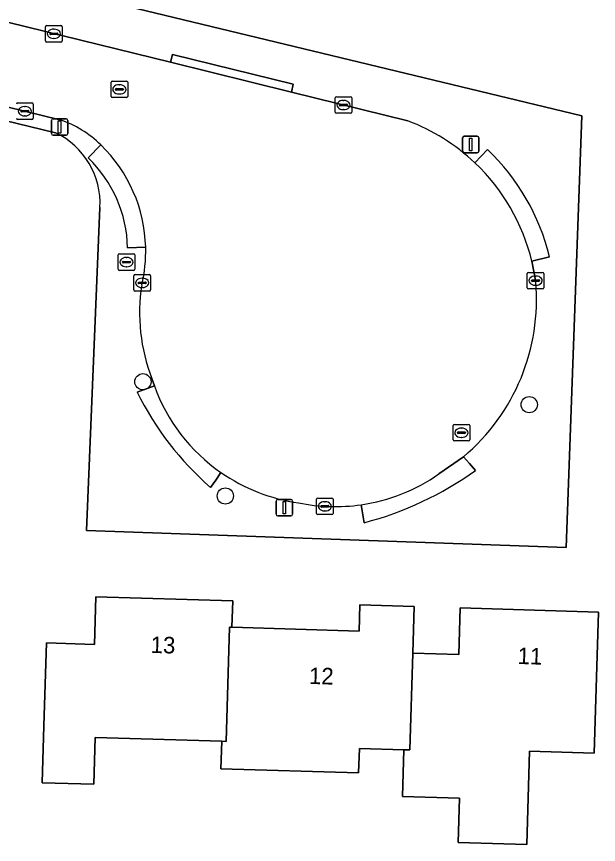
# Model space of a CAD drawing. Extents: x 160732 to 162107, y 387428 to 388479.
# Drawn here: x 161843.45 to 161878.58, y 387858 to 387907.95 of the extents above; entities that cross this region are included whole.
import ezdxf

# ---------------------------------------------------------------- set-up
doc = ezdxf.new("R2010")
doc.units = 0
for name, color, linetype in [('IMGEO_Boom', 7, 'Continuous'), ('IMGEO_Brandkraan', 7, 'Continuous'), ('IMGEO_Erf', 7, 'Continuous'), ('IMGEO_Kolk', 7, 'Continuous'), ('IMGEO_Lichtmast', 7, 'Continuous'), ('IMGEO_Pand', 7, 'Continuous'), ('IMGEO_Pand_nummerreeks', 7, 'Continuous'), ('IMGEO_Rijbaan_lokaal_open', 7, 'Continuous'), ('IMGEO_Rioolput', 7, 'Continuous'), ('IMGEO_Voetpad_open', 7, 'Continuous')]:
    doc.layers.add(name, color=color, linetype=linetype)

msp = doc.modelspace()

# ---------------------------------------------------------------- linework, layer by layer
at = {"layer": 'IMGEO_Boom'}
for centre in [(161851.078, 387885.917), (161874.406, 387884.536), (161856.055, 387879.026)]:
    msp.add_circle(centre, 0.489, dxfattribs=at)
at = {"layer": 'IMGEO_Brandkraan'}
for p, q in [((161849.589, 387892.714), (161849.589, 387893.566)), ((161849.664, 387893.64), (161850.516, 387893.64)), ((161850.077, 387893.42), (161850.102, 387893.42)), ((161850.59, 387893.566), (161850.59, 387892.714)), ((161849.848, 387893.134), (161849.848, 387893.146)), ((161850.286, 387893.097), (161849.888, 387893.097)), ((161849.891, 387893.183), (161850.289, 387893.183)), ((161850.1, 387892.86), (161850.075, 387892.86)), ((161850.332, 387893.146), (161850.332, 387893.134)), ((161850.516, 387892.64), (161849.664, 387892.64))]:
    msp.add_line(p, q, dxfattribs=at)
for points in [[(161849.589, 387892.714), (161849.589, 387893.566)], [(161849.664, 387893.64), (161850.516, 387893.64)], [(161850.59, 387893.566), (161850.59, 387892.714)], [(161850.516, 387892.64), (161849.664, 387892.64)]]:
    msp.add_lwpolyline(points, dxfattribs=at)
for centre, radius, start, end in [((161849.666, 387893.564), 0.0765, 91.552, 178.448), ((161849.666, 387893.564), 0.0765, 91.552, 178.448), ((161850.514, 387893.564), 0.0765, 1.552, 88.448), ((161850.514, 387893.564), 0.0765, 1.552, 88.448), ((161849.666, 387892.716), 0.0765, 181.552, 268.448), ((161849.666, 387892.716), 0.0765, 181.552, 268.448), ((161849.888, 387893.143), 0.0403, 85.8775, 175.7526), ((161849.885, 387893.133), 0.0366, 178.938, 274.7102), ((161850.289, 387893.14), 0.043, 264.8664, 352.4533), ((161850.293, 387893.145), 0.0386, 1.7309, 96.639), ((161850.514, 387892.716), 0.0765, 271.552, 358.448), ((161850.514, 387892.716), 0.0765, 271.552, 358.448)]:
    msp.add_arc(centre, radius, start, end, dxfattribs=at)
for centre, major_axis, ratio, start_param, end_param in [((161850.076, 387893.14), (-0.387, 0.002), 0.722429, 4.712389, 7.853982), ((161850.101, 387893.14), (-0.39, 0.002), 0.717154, 1.570796, 4.712389)]:
    msp.add_ellipse(centre, major_axis=major_axis, ratio=ratio, start_param=start_param, end_param=end_param, dxfattribs=at)
at = {"layer": 'IMGEO_Erf'}
for points in [[(161788.051, 387923.676), (161793.58, 387922.326), (161795.815, 387921.666), (161877.584, 387901.955), (161876.631, 387875.915), (161847.67, 387876.935), (161848.486, 387896.439)], [(161845.81, 387900.941), (161819.496, 387907.33), (161819.198, 387899.666), (161818.081, 387869.544), (161816.814, 387869.58), (161813.14, 387869.806), (161813.437, 387875.994), (161813.727, 387882.012), (161814.016, 387888.03), (161814.305, 387894.048), (161814.762, 387894.029), (161815.01, 387900.231), (161814.354, 387900.259), (161814.597, 387906.336), (161817.748, 387906.221), (161817.799, 387907.519), (161814.277, 387908.382), (161814.327, 387908.585), (161792.675, 387913.72), (161790.013, 387914.349)]]:
    msp.add_lwpolyline(points, dxfattribs=at)
msp.add_lwpolyline([(161845.255, 387870.162), (161848.15, 387870.075), (161848.237, 387872.942), (161856.503, 387872.691), (161856.455, 387871.11), (161864.126, 387870.877), (161864.174, 387872.452), (161867.461, 387872.352), (161867.376, 387869.551), (161870.155, 387869.466), (161870.241, 387872.278), (161878.584, 387872.025), (161878.326, 387863.514), (161874.425, 387863.632), (161874.253, 387858.002), (161870.105, 387858.128), (161870.186, 387860.8), (161866.754, 387860.904), (161866.839, 387863.718), (161864.15, 387863.8), (161864.105, 387862.32), (161855.787, 387862.572), (161855.837, 387864.229), (161848.204, 387864.461), (161848.118, 387861.634), (161844.999, 387861.729), (161845.103, 387865.165)], close=True, dxfattribs=at)
msp.add_arc((161843.75, 387896.67), 4.741, 357.2029, 64.2518, dxfattribs=at)
at = {"layer": 'IMGEO_Kolk'}
for p, q in [((161845.202, 387906.485), (161845.202, 387907.337)), ((161845.277, 387907.411), (161846.129, 387907.411)), ((161846.203, 387907.337), (161846.203, 387906.485)), ((161845.461, 387906.905), (161845.461, 387906.917)), ((161845.899, 387906.868), (161845.501, 387906.868)), ((161845.504, 387906.954), (161845.902, 387906.954)), ((161845.69, 387907.191), (161845.715, 387907.191)), ((161845.945, 387906.917), (161845.945, 387906.905)), ((161846.129, 387906.411), (161845.277, 387906.411)), ((161845.713, 387906.631), (161845.688, 387906.631)), ((161843.523, 387902.741), (161844.375, 387902.741)), ((161862.687, 387902.188), (161862.687, 387903.04)), ((161862.762, 387903.114), (161863.614, 387903.114)), ((161863.175, 387902.894), (161863.2, 387902.894)), ((161863.688, 387903.04), (161863.688, 387902.188)), ((161843.707, 387902.235), (161843.707, 387902.247)), ((161843.75, 387902.284), (161844.148, 387902.284)), ((161843.936, 387902.521), (161843.961, 387902.521)), ((161844.191, 387902.247), (161844.191, 387902.235)), ((161844.449, 387902.667), (161844.449, 387901.815)), ((161862.946, 387902.608), (161862.946, 387902.62)), ((161863.384, 387902.571), (161862.986, 387902.571)), ((161862.989, 387902.657), (161863.387, 387902.657)), ((161863.198, 387902.334), (161863.173, 387902.334)), ((161863.43, 387902.62), (161863.43, 387902.608)), ((161844.375, 387901.741), (161843.523, 387901.741)), ((161844.145, 387902.198), (161843.747, 387902.198)), ((161843.959, 387901.961), (161843.934, 387901.961)), ((161863.614, 387902.114), (161862.762, 387902.114)), ((161850.536, 387891.455), (161850.536, 387892.307)), ((161850.611, 387892.381), (161851.463, 387892.381)), ((161851.537, 387892.307), (161851.537, 387891.455)), ((161874.286, 387891.592), (161874.286, 387892.444)), ((161874.361, 387892.518), (161875.213, 387892.518)), ((161874.774, 387892.298), (161874.799, 387892.298)), ((161875.287, 387892.444), (161875.287, 387891.592)), ((161850.795, 387891.875), (161850.795, 387891.887)), ((161851.233, 387891.838), (161850.835, 387891.838)), ((161850.838, 387891.924), (161851.236, 387891.924)), ((161851.024, 387892.161), (161851.049, 387892.161)), ((161851.279, 387891.887), (161851.279, 387891.875)), ((161874.545, 387892.012), (161874.545, 387892.024)), ((161874.983, 387891.975), (161874.585, 387891.975)), ((161874.588, 387892.061), (161874.986, 387892.061)), ((161874.797, 387891.738), (161874.772, 387891.738)), ((161875.029, 387892.024), (161875.029, 387892.012)), ((161851.463, 387891.381), (161850.611, 387891.381)), ((161851.047, 387891.601), (161851.022, 387891.601)), ((161875.213, 387891.518), (161874.361, 387891.518)), ((161861.561, 387877.976), (161861.561, 387878.828)), ((161861.636, 387878.902), (161862.488, 387878.902)), ((161862.562, 387878.828), (161862.562, 387877.976)), ((161861.82, 387878.396), (161861.82, 387878.408)), ((161862.258, 387878.359), (161861.86, 387878.359)), ((161861.863, 387878.445), (161862.261, 387878.445)), ((161862.049, 387878.682), (161862.074, 387878.682)), ((161862.304, 387878.408), (161862.304, 387878.396)), ((161862.488, 387877.902), (161861.636, 387877.902)), ((161862.072, 387878.122), (161862.047, 387878.122))]:
    msp.add_line(p, q, dxfattribs=at)
for points in [[(161845.202, 387906.485), (161845.202, 387907.337)], [(161845.277, 387907.411), (161846.129, 387907.411)], [(161846.203, 387907.337), (161846.203, 387906.485)], [(161846.129, 387906.411), (161845.277, 387906.411)], [(161843.523, 387902.741), (161844.375, 387902.741)], [(161862.687, 387902.188), (161862.687, 387903.04)], [(161862.762, 387903.114), (161863.614, 387903.114)], [(161863.688, 387903.04), (161863.688, 387902.188)], [(161844.449, 387902.667), (161844.449, 387901.815)], [(161844.375, 387901.741), (161843.523, 387901.741)], [(161863.614, 387902.114), (161862.762, 387902.114)], [(161850.536, 387891.455), (161850.536, 387892.307)], [(161850.611, 387892.381), (161851.463, 387892.381)], [(161851.537, 387892.307), (161851.537, 387891.455)], [(161874.286, 387891.592), (161874.286, 387892.444)], [(161874.361, 387892.518), (161875.213, 387892.518)], [(161875.287, 387892.444), (161875.287, 387891.592)], [(161851.463, 387891.381), (161850.611, 387891.381)], [(161875.213, 387891.518), (161874.361, 387891.518)], [(161861.561, 387877.976), (161861.561, 387878.828)], [(161861.636, 387878.902), (161862.488, 387878.902)], [(161862.562, 387878.828), (161862.562, 387877.976)], [(161862.488, 387877.902), (161861.636, 387877.902)]]:
    msp.add_lwpolyline(points, dxfattribs=at)
for centre, radius, start, end in [((161845.279, 387907.335), 0.0765, 91.552, 178.448), ((161845.279, 387907.335), 0.0765, 91.552, 178.448), ((161846.127, 387907.335), 0.0765, 1.552, 88.448), ((161846.127, 387907.335), 0.0765, 1.552, 88.448), ((161845.501, 387906.914), 0.0403, 85.8775, 175.7526), ((161845.498, 387906.904), 0.0366, 178.938, 274.7102), ((161845.902, 387906.911), 0.043, 264.8664, 352.4533), ((161845.906, 387906.916), 0.0386, 1.7309, 96.639), ((161845.279, 387906.487), 0.0765, 181.552, 268.448), ((161845.279, 387906.487), 0.0765, 181.552, 268.448), ((161846.127, 387906.487), 0.0765, 271.552, 358.448), ((161846.127, 387906.487), 0.0765, 271.552, 358.448), ((161843.525, 387902.665), 0.0765, 91.552, 178.448), ((161843.525, 387902.665), 0.0765, 91.552, 178.448), ((161844.373, 387902.665), 0.0765, 1.552, 88.448), ((161844.373, 387902.665), 0.0765, 1.552, 88.448), ((161862.764, 387903.038), 0.0765, 91.552, 178.448), ((161862.764, 387903.038), 0.0765, 91.552, 178.448), ((161863.612, 387903.038), 0.0765, 1.552, 88.448), ((161863.612, 387903.038), 0.0765, 1.552, 88.448), ((161843.747, 387902.244), 0.0403, 85.8775, 175.7526), ((161843.744, 387902.234), 0.0366, 178.938, 274.7102), ((161844.148, 387902.241), 0.043, 264.8664, 352.4533), ((161844.152, 387902.246), 0.0386, 1.7309, 96.639), ((161862.986, 387902.617), 0.0403, 85.8775, 175.7526), ((161862.983, 387902.607), 0.0366, 178.938, 274.7102), ((161863.387, 387902.614), 0.043, 264.8664, 352.4533), ((161863.391, 387902.619), 0.0386, 1.7309, 96.639), ((161843.525, 387901.817), 0.0765, 181.552, 268.448), ((161843.525, 387901.817), 0.0765, 181.552, 268.448), ((161844.373, 387901.817), 0.0765, 271.552, 358.448), ((161844.373, 387901.817), 0.0765, 271.552, 358.448), ((161862.764, 387902.19), 0.0765, 181.552, 268.448), ((161862.764, 387902.19), 0.0765, 181.552, 268.448), ((161863.612, 387902.19), 0.0765, 271.552, 358.448), ((161863.612, 387902.19), 0.0765, 271.552, 358.448), ((161850.613, 387892.305), 0.0765, 91.552, 178.448), ((161850.613, 387892.305), 0.0765, 91.552, 178.448), ((161851.461, 387892.305), 0.0765, 1.552, 88.448), ((161851.461, 387892.305), 0.0765, 1.552, 88.448), ((161874.363, 387892.442), 0.0765, 91.552, 178.448), ((161874.363, 387892.442), 0.0765, 91.552, 178.448), ((161875.211, 387892.442), 0.0765, 1.552, 88.448), ((161875.211, 387892.442), 0.0765, 1.552, 88.448), ((161850.835, 387891.884), 0.0403, 85.8775, 175.7526), ((161850.832, 387891.874), 0.0366, 178.938, 274.7102), ((161851.236, 387891.881), 0.043, 264.8664, 352.4533), ((161851.24, 387891.886), 0.0386, 1.7309, 96.639), ((161874.585, 387892.021), 0.0403, 85.8775, 175.7526), ((161874.582, 387892.011), 0.0366, 178.938, 274.7102), ((161874.986, 387892.018), 0.043, 264.8664, 352.4533), ((161874.99, 387892.023), 0.0386, 1.7309, 96.639), ((161850.613, 387891.457), 0.0765, 181.552, 268.448), ((161850.613, 387891.457), 0.0765, 181.552, 268.448), ((161851.461, 387891.457), 0.0765, 271.552, 358.448), ((161851.461, 387891.457), 0.0765, 271.552, 358.448), ((161874.363, 387891.594), 0.0765, 181.552, 268.448), ((161874.363, 387891.594), 0.0765, 181.552, 268.448), ((161875.211, 387891.594), 0.0765, 271.552, 358.448), ((161875.211, 387891.594), 0.0765, 271.552, 358.448), ((161861.638, 387878.826), 0.0765, 91.552, 178.448), ((161861.638, 387878.826), 0.0765, 91.552, 178.448), ((161862.486, 387878.826), 0.0765, 1.552, 88.448), ((161862.486, 387878.826), 0.0765, 1.552, 88.448), ((161861.86, 387878.405), 0.0403, 85.8775, 175.7526), ((161861.857, 387878.395), 0.0366, 178.938, 274.7102), ((161862.261, 387878.402), 0.043, 264.8664, 352.4533), ((161862.265, 387878.407), 0.0386, 1.7309, 96.639), ((161861.638, 387877.978), 0.0765, 181.552, 268.448), ((161861.638, 387877.978), 0.0765, 181.552, 268.448), ((161862.486, 387877.978), 0.0765, 271.552, 358.448), ((161862.486, 387877.978), 0.0765, 271.552, 358.448)]:
    msp.add_arc(centre, radius, start, end, dxfattribs=at)
for centre, major_axis, ratio, start_param, end_param in [((161845.689, 387906.911), (-0.387, 0.002), 0.722429, 4.712389, 7.853982), ((161845.714, 387906.911), (-0.39, 0.002), 0.717154, 1.570796, 4.712389), ((161863.174, 387902.614), (-0.387, 0.002), 0.722429, 4.712389, 7.853982), ((161863.199, 387902.614), (-0.39, 0.002), 0.717154, 1.570796, 4.712389), ((161843.935, 387902.241), (-0.387, 0.002), 0.722429, 4.712389, 7.853982), ((161843.96, 387902.241), (-0.39, 0.002), 0.717154, 1.570796, 4.712389), ((161874.773, 387892.018), (-0.387, 0.002), 0.722429, 4.712389, 7.853982), ((161874.798, 387892.018), (-0.39, 0.002), 0.717154, 1.570796, 4.712389), ((161851.023, 387891.881), (-0.387, 0.002), 0.722429, 4.712389, 7.853982), ((161851.048, 387891.881), (-0.39, 0.002), 0.717154, 1.570796, 4.712389), ((161862.048, 387878.402), (-0.387, 0.002), 0.722429, 4.712389, 7.853982), ((161862.073, 387878.402), (-0.39, 0.002), 0.717154, 1.570796, 4.712389)]:
    msp.add_ellipse(centre, major_axis=major_axis, ratio=ratio, start_param=start_param, end_param=end_param, dxfattribs=at)
at = {"layer": 'IMGEO_Lichtmast'}
for p, q in [((161845.65, 387901.788), (161846.44, 387901.788)), ((161846.44, 387901.788), (161845.65, 387901.788)), ((161845.55, 387900.888), (161845.55, 387901.688)), ((161845.55, 387901.688), (161845.55, 387900.888)), ((161846.54, 387901.688), (161846.54, 387900.888)), ((161846.54, 387900.888), (161846.54, 387901.688)), ((161846.44, 387900.788), (161845.65, 387900.788)), ((161845.65, 387900.788), (161846.44, 387900.788)), ((161870.476, 387900.732), (161871.266, 387900.732)), ((161871.266, 387900.732), (161870.476, 387900.732)), ((161870.376, 387899.832), (161870.376, 387900.632)), ((161870.376, 387900.632), (161870.376, 387899.832)), ((161871.366, 387900.632), (161871.366, 387899.832)), ((161871.366, 387899.832), (161871.366, 387900.632)), ((161871.266, 387899.732), (161870.476, 387899.732)), ((161870.476, 387899.732), (161871.266, 387899.732)), ((161859.224, 387878.822), (161860.014, 387878.822)), ((161860.014, 387878.822), (161859.224, 387878.822)), ((161859.124, 387877.922), (161859.124, 387878.722)), ((161859.124, 387878.722), (161859.124, 387877.922)), ((161860.114, 387878.722), (161860.114, 387877.922)), ((161860.114, 387877.922), (161860.114, 387878.722)), ((161860.014, 387877.822), (161859.224, 387877.822)), ((161859.224, 387877.822), (161860.014, 387877.822))]:
    msp.add_line(p, q, dxfattribs=at)
for points in [[(161845.97, 387901.663), (161846.12, 387901.663), (161846.12, 387900.913), (161845.97, 387900.913), (161845.97, 387901.663)], [(161870.796, 387900.607), (161870.946, 387900.607), (161870.946, 387899.857), (161870.796, 387899.857), (161870.796, 387900.607)], [(161859.544, 387878.697), (161859.694, 387878.697), (161859.694, 387877.947), (161859.544, 387877.947), (161859.544, 387878.697)]]:
    msp.add_lwpolyline(points, dxfattribs=at)
for centre, start, end in [((161845.65, 387901.688), 90, 180), ((161845.65, 387901.688), 90, 180), ((161846.44, 387901.688), 0, 90), ((161846.44, 387901.688), 360, 90), ((161845.65, 387900.888), 180, 270), ((161845.65, 387900.888), 180, 270), ((161846.44, 387900.888), 270, 0), ((161846.44, 387900.888), 270, 0), ((161870.476, 387900.632), 90, 180), ((161870.476, 387900.632), 90, 180), ((161871.266, 387900.632), 0, 90), ((161871.266, 387900.632), 360, 90), ((161870.476, 387899.832), 180, 270), ((161870.476, 387899.832), 180, 270), ((161871.266, 387899.832), 270, 0), ((161871.266, 387899.832), 270, 0), ((161859.224, 387878.722), 90, 180), ((161859.224, 387878.722), 90, 180), ((161860.014, 387878.722), 0, 90), ((161860.014, 387878.722), 360, 90), ((161859.224, 387877.922), 180, 270), ((161859.224, 387877.922), 180, 270), ((161860.014, 387877.922), 270, 0), ((161860.014, 387877.922), 270, 0)]:
    msp.add_arc(centre, 0.1, start, end, dxfattribs=at)
at = {"layer": 'IMGEO_Pand'}
for points in [[(161856.455, 387871.11), (161856.503, 387872.691), (161848.237, 387872.942), (161848.15, 387870.075), (161845.255, 387870.162), (161845.103, 387865.165), (161844.999, 387861.729), (161848.118, 387861.634), (161848.204, 387864.461), (161855.837, 387864.229), (161856.096, 387864.221), (161856.304, 387871.115)], [(161856.304, 387871.115), (161856.096, 387864.221), (161855.837, 387864.229), (161855.787, 387862.572), (161864.105, 387862.32), (161864.15, 387863.8), (161866.839, 387863.718), (161867.198, 387863.707), (161867.376, 387869.551), (161867.461, 387872.352), (161864.174, 387872.452), (161864.126, 387870.877), (161856.455, 387871.11)], [(161867.376, 387869.551), (161867.198, 387863.707), (161866.839, 387863.718), (161866.754, 387860.904), (161870.186, 387860.8), (161870.105, 387858.128), (161874.253, 387858.002), (161874.425, 387863.632), (161878.326, 387863.514), (161878.584, 387872.025), (161870.241, 387872.278), (161870.155, 387869.466)]]:
    msp.add_lwpolyline(points, close=True, dxfattribs=at)
at = {"layer": 'IMGEO_Rijbaan_lokaal_open'}
for points in [[(161867.079, 387901.659), (161860.044, 387903.395), (161852.745, 387905.196), (161837.46, 387908.968), (161830.253, 387910.746), (161817.561, 387913.878), (161810.716, 387915.566), (161794.958, 387919.422), (161793.475, 387919.759), (161787.933, 387921.205), (161786.733, 387916.058), (161814.541, 387909.45), (161818.063, 387908.587), (161846.062, 387901.727)], [(161874.795, 387891.953), (161874.561, 387893.194)], [(161851.619, 387886.108), (161851.769, 387885.665)], [(161868.948, 387880.354), (161870.441, 387881.395)]]:
    msp.add_lwpolyline(points, dxfattribs=at)
for centre, radius, start, end in [((161843.982, 387895.557), 6.511, 45.5766, 71.3737), ((161862.725, 387890.224), 12.236, 46.6532, 69.1554), ((161842.335, 387893.808), 8.914, 1.4495, 45.8852), ((161862.783, 387890.325), 12.123, 13.688, 46.5215), ((161842.245, 387893.817), 9.004, 346.8364, 1.372), ((161861.759, 387890.058), 10.882, 170.963, 201.2816), ((161862.462, 387890.862), 12.382, 310.1253, 5.0533), ((161861.983, 387889.37), 10.865, 199.936, 235.2637), ((161861.983, 387889.382), 10.875, 235.3035, 262.0374), ((161862.691, 387889.309), 10.924, 278.2556, 304.942), ((161862.692, 387889.32), 10.935, 258.3061, 278.2427)]:
    msp.add_arc(centre, radius, start, end, dxfattribs=at)
at = {"layer": 'IMGEO_Rioolput'}
for p, q in [((161849.157, 387903.133), (161849.157, 387903.985)), ((161849.232, 387904.059), (161850.084, 387904.059)), ((161849.645, 387903.839), (161849.67, 387903.839)), ((161850.158, 387903.985), (161850.158, 387903.133)), ((161849.416, 387903.553), (161849.416, 387903.565)), ((161849.854, 387903.516), (161849.456, 387903.516)), ((161849.459, 387903.602), (161849.857, 387903.602)), ((161849.668, 387903.279), (161849.643, 387903.279)), ((161849.9, 387903.565), (161849.9, 387903.553)), ((161850.084, 387903.059), (161849.232, 387903.059)), ((161869.809, 387882.418), (161869.809, 387883.27)), ((161869.884, 387883.344), (161870.736, 387883.344)), ((161870.81, 387883.27), (161870.81, 387882.418)), ((161870.068, 387882.838), (161870.068, 387882.85)), ((161870.506, 387882.801), (161870.108, 387882.801)), ((161870.111, 387882.887), (161870.509, 387882.887)), ((161870.297, 387883.124), (161870.322, 387883.124)), ((161870.552, 387882.85), (161870.552, 387882.838)), ((161870.736, 387882.344), (161869.884, 387882.344)), ((161870.32, 387882.564), (161870.295, 387882.564))]:
    msp.add_line(p, q, dxfattribs=at)
for points in [[(161849.157, 387903.133), (161849.157, 387903.985)], [(161849.232, 387904.059), (161850.084, 387904.059)], [(161850.158, 387903.985), (161850.158, 387903.133)], [(161850.084, 387903.059), (161849.232, 387903.059)], [(161869.809, 387882.418), (161869.809, 387883.27)], [(161869.884, 387883.344), (161870.736, 387883.344)], [(161870.81, 387883.27), (161870.81, 387882.418)], [(161870.736, 387882.344), (161869.884, 387882.344)]]:
    msp.add_lwpolyline(points, dxfattribs=at)
for centre, radius, start, end in [((161849.234, 387903.983), 0.0765, 91.552, 178.448), ((161849.234, 387903.983), 0.0765, 91.552, 178.448), ((161850.082, 387903.983), 0.0765, 1.552, 88.448), ((161850.082, 387903.983), 0.0765, 1.552, 88.448), ((161849.456, 387903.562), 0.0403, 85.8775, 175.7526), ((161849.453, 387903.552), 0.0366, 178.938, 274.7102), ((161849.857, 387903.559), 0.043, 264.8664, 352.4533), ((161849.861, 387903.564), 0.0386, 1.7309, 96.639), ((161849.234, 387903.135), 0.0765, 181.552, 268.448), ((161849.234, 387903.135), 0.0765, 181.552, 268.448), ((161850.082, 387903.135), 0.0765, 271.552, 358.448), ((161850.082, 387903.135), 0.0765, 271.552, 358.448), ((161869.886, 387883.268), 0.0765, 91.552, 178.448), ((161869.886, 387883.268), 0.0765, 91.552, 178.448), ((161870.734, 387883.268), 0.0765, 1.552, 88.448), ((161870.734, 387883.268), 0.0765, 1.552, 88.448), ((161870.108, 387882.847), 0.0403, 85.8775, 175.7526), ((161870.105, 387882.837), 0.0366, 178.938, 274.7102), ((161870.509, 387882.844), 0.043, 264.8664, 352.4533), ((161870.513, 387882.849), 0.0386, 1.7309, 96.639), ((161869.886, 387882.42), 0.0765, 181.552, 268.448), ((161869.886, 387882.42), 0.0765, 181.552, 268.448), ((161870.734, 387882.42), 0.0765, 271.552, 358.448), ((161870.734, 387882.42), 0.0765, 271.552, 358.448)]:
    msp.add_arc(centre, radius, start, end, dxfattribs=at)
for centre, major_axis, ratio, start_param, end_param in [((161849.644, 387903.559), (-0.387, 0.002), 0.722429, 4.712389, 7.853982), ((161849.669, 387903.559), (-0.39, 0.002), 0.717154, 1.570796, 4.712389), ((161870.296, 387882.844), (-0.387, 0.002), 0.722429, 4.712389, 7.853982), ((161870.321, 387882.844), (-0.39, 0.002), 0.717154, 1.570796, 4.712389)]:
    msp.add_ellipse(centre, major_axis=major_axis, ratio=ratio, start_param=start_param, end_param=end_param, dxfattribs=at)
at = {"layer": 'IMGEO_Voetpad_open'}
for points in [[(161786.251, 387925.991), (161785.734, 387921.743), (161787.933, 387921.205), (161788.217, 387922.214), (161793.758, 387920.801), (161793.475, 387919.759), (161794.958, 387919.422), (161810.716, 387915.566), (161810.833, 387916.048), (161817.678, 387914.357), (161817.561, 387913.878), (161830.253, 387910.746), (161830.367, 387911.218), (161837.573, 387909.435), (161837.46, 387908.968), (161852.745, 387905.196), (161852.856, 387905.659), (161860.158, 387903.87), (161860.044, 387903.395), (161867.079, 387901.659)], [(161848.486, 387896.439), (161847.67, 387876.935), (161876.631, 387875.915), (161877.584, 387901.955), (161795.815, 387921.666)], [(161846.062, 387901.727), (161818.063, 387908.587), (161814.541, 387909.45), (161814.327, 387908.585), (161814.277, 387908.382), (161817.799, 387907.519), (161817.851, 387907.729), (161819.496, 387907.33), (161845.81, 387900.941)], [(161848.54, 387900.207), (161847.781, 387899.424)], [(161847.781, 387899.424), (161848.54, 387900.207)], [(161871.883, 387899.922), (161871.124, 387899.122)], [(161871.124, 387899.122), (161871.883, 387899.922)], [(161850.156, 387894.005), (161851.246, 387894.033)], [(161851.246, 387894.033), (161850.156, 387894.005)], [(161874.561, 387893.194), (161875.633, 387893.455)], [(161875.633, 387893.455), (161874.561, 387893.194), (161874.795, 387891.953)], [(161850.735, 387885.29), (161851.769, 387885.665), (161851.619, 387886.108)], [(161851.769, 387885.665), (161850.735, 387885.29)], [(161870.441, 387881.395), (161868.948, 387880.354)], [(161871.162, 387880.564), (161870.801, 387880.979), (161870.441, 387881.395)], [(161870.441, 387881.395), (161870.801, 387880.979), (161871.162, 387880.564)], [(161855.165, 387879.537), (161855.478, 387879.99), (161855.792, 387880.441)], [(161855.792, 387880.441), (161855.478, 387879.99), (161855.165, 387879.537)], [(161864.26, 387878.498), (161864.438, 387877.412)], [(161864.438, 387877.412), (161864.26, 387878.498)]]:
    msp.add_lwpolyline(points, dxfattribs=at)
msp.add_lwpolyline([(161852.745, 387905.196), (161860.044, 387903.395), (161860.158, 387903.87), (161852.856, 387905.659)], close=True, dxfattribs=at)
for centre, radius, start, end in [((161843.982, 387895.557), 6.511, 45.5766, 71.3737), ((161862.725, 387890.224), 12.236, 46.6532, 69.1554), ((161843.75, 387896.67), 4.741, 357.2029, 64.2518), ((161842.335, 387893.808), 8.914, 1.4495, 45.8852), ((161862.776, 387890.32), 13.234, 13.7022, 46.5139), ((161862.776, 387890.32), 13.234, 13.7022, 46.5139), ((161842.342, 387893.81), 7.816, 1.4274, 45.9057), ((161842.342, 387893.81), 7.816, 1.4274, 45.9057), ((161862.783, 387890.325), 12.123, 13.688, 46.5215), ((161842.245, 387893.817), 9.004, 346.8364, 1.372), ((161861.759, 387890.058), 10.882, 170.963, 201.2816), ((161862.462, 387890.862), 12.382, 310.1253, 5.0533), ((161867.234, 387893.413), 18.39, 206.2114, 228.9835), ((161867.234, 387893.413), 18.39, 206.2114, 228.9835), ((161861.983, 387889.37), 10.865, 199.936, 235.2637), ((161861.983, 387889.382), 10.875, 235.3035, 262.0374), ((161862.691, 387889.309), 10.924, 278.2556, 304.942), ((161859.008, 387897.744), 21.045, 284.9533, 305.2781), ((161859.008, 387897.744), 21.045, 284.9533, 305.2781), ((161862.692, 387889.32), 10.935, 258.3061, 278.2427)]:
    msp.add_arc(centre, radius, start, end, dxfattribs=at)

# ---------------------------------------------------------------- texts
at = {"layer": 'IMGEO_Pand_nummerreeks'}
for s, rotation, p in [('13', 358.2607, (161851.535, 387869.56)), ('11', 358.263, (161873.692, 387868.892)), ('12', 358.2602, (161861.096, 387867.688))]:
    msp.add_text(s, height=1, rotation=rotation, dxfattribs=at).set_placement(p)

doc.saveas('drawing.dxf')
